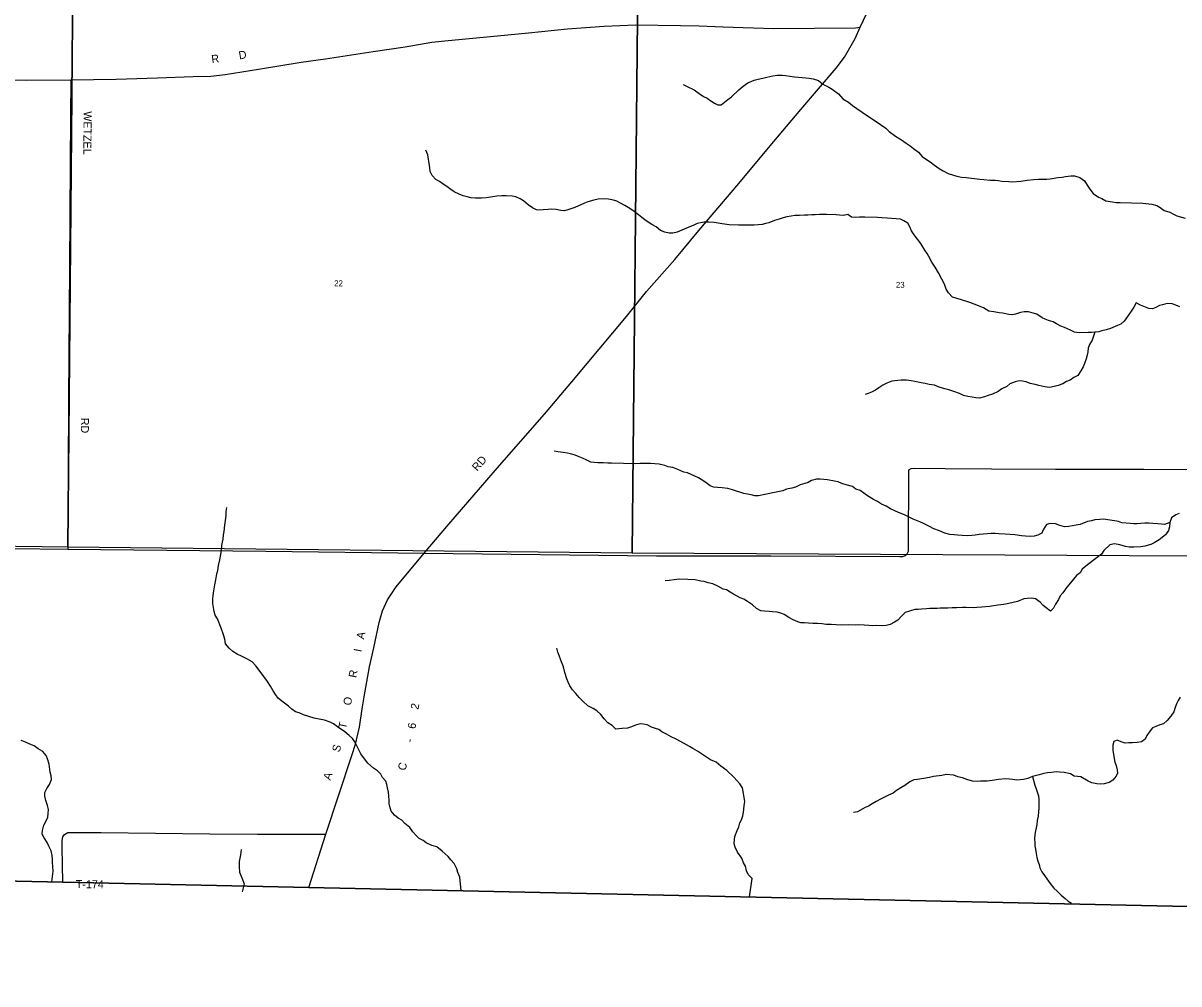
# Model space of a CAD drawing. Extents: x 1312308 to 1684953, y 460642 to 865172.
# Drawn here: x 1426746 to 1437580, y 583725 to 592735 of the extents above; entities that cross this region are included whole.
import ezdxf

# ---------------------------------------------------------------- set-up
doc = ezdxf.new("R2010")
doc.units = 0
for name, color, linetype in [('GM_X_Adjacent_County', 7, 'Continuous'), ('GM_X_County', 7, 'Continuous'), ('GM_X_County_Road', 7, 'Continuous'), ('GM_X_County_Road_Text', 7, 'Continuous'), ('GM_X_Minor_River', 7, 'Continuous'), ('GM_X_Section', 7, 'Continuous'), ('GM_X_Section_Text', 7, 'Continuous'), ('GM_X_Township', 7, 'Continuous'), ('GM_X_Township_Road', 7, 'Continuous'), ('GM_X_Township_Road_Text', 7, 'Continuous')]:
    doc.layers.add(name, color=color, linetype=linetype)

msp = doc.modelspace()

# ---------------------------------------------------------------- linework, layer by layer
at = {"layer": 'GM_X_Adjacent_County'}
msp.add_lwpolyline([(1410763, 583224), (1410790, 585032), (1413856, 584966), (1417357, 584890), (1422329, 584782), (1427118, 584678), (1429424, 584629), (1433762, 584535), (1437664, 584451), (1440214, 584396), (1442866, 584339), (1442856, 582398)], dxfattribs=at)
at = {"layer": 'GM_X_County'}
msp.add_lwpolyline([(1458988, 584007), (1454534, 584099), (1454383, 584102), (1453707, 584116), (1452022, 584152), (1450736, 584179), (1450715, 584179), (1442866, 584339), (1440214, 584396), (1437664, 584451), (1433762, 584535), (1429424, 584629), (1427118, 584678), (1422329, 584782), (1417357, 584890), (1413856, 584966), (1410790, 585032), (1410839, 590333), (1410841, 590631), (1410895, 596474), (1410907, 597962), (1410939, 601893), (1410955, 603992), (1410977, 606751)], dxfattribs=at)
at = {"layer": 'GM_X_County_Road'}
msp.add_lwpolyline([(1429424, 584629), (1429585, 585129), (1429829, 585866), (1429862, 585972), (1429898, 586132), (1429924, 586303), (1429942, 586418), (1429994, 586698), (1430033, 586878), (1430085, 587113), (1430114, 587223), (1430161, 587326), (1430242, 587449), (1430506, 587763), (1430736, 588035), (1431211, 588588), (1431632, 589069), (1431889, 589371), (1432145, 589678), (1432402, 589985), (1432591, 590217), (1432855, 590517), (1433079, 590789), (1433454, 591230), (1433734, 591567), (1434037, 591925), (1434368, 592313), (1434446, 592415), (1434547, 592592), (1434593, 592698), (1434689, 592901)], dxfattribs=at)
at = {"layer": 'GM_X_Minor_River'}
for points in [[(1432934, 592160), (1432972, 592141), (1433035, 592109), (1433082, 592074), (1433123, 592047), (1433157, 592032), (1433194, 592007), (1433228, 591984), (1433257, 591969), (1433288, 591970), (1433351, 592019), (1433386, 592044), (1433454, 592108), (1433497, 592143), (1433538, 592174), (1433598, 592200), (1433635, 592209), (1433679, 592218), (1433719, 592229), (1433774, 592240), (1433816, 592247), (1433860, 592247), (1433894, 592244), (1433934, 592237), (1433978, 592232), (1434014, 592229), (1434048, 592224), (1434082, 592221), (1434114, 592219), (1434151, 592212), (1434201, 592196), (1434242, 592163), (1434298, 592136), (1434329, 592117), (1434390, 592073), (1434429, 592026), (1434482, 591995), (1434521, 591963), (1434651, 591872), (1434743, 591813), (1434832, 591751), (1434865, 591718), (1434924, 591674), (1434981, 591641), (1435024, 591610), (1435061, 591585), (1435093, 591558), (1435138, 591525), (1435175, 591485), (1435204, 591463), (1435249, 591433), (1435288, 591402), (1435332, 591373), (1435369, 591350), (1435416, 591325), (1435466, 591308), (1435500, 591299), (1435542, 591291), (1435586, 591286), (1435713, 591273), (1435753, 591268), (1435811, 591262), (1435857, 591261), (1435887, 591258), (1435919, 591253), (1435987, 591250), (1436021, 591247), (1436097, 591253), (1436158, 591263), (1436216, 591270), (1436264, 591272), (1436304, 591271), (1436342, 591272), (1436372, 591275), (1436445, 591286), (1436487, 591290), (1436517, 591296), (1436566, 591304), (1436602, 591303), (1436653, 591286), (1436696, 591255), (1436721, 591214), (1436746, 591177), (1436777, 591138), (1436826, 591103), (1436858, 591092), (1436895, 591069), (1436959, 591060), (1436993, 591053), (1437029, 591052), (1437243, 591046), (1437297, 591041), (1437327, 591038), (1437373, 591025), (1437404, 591006), (1437442, 590979), (1437495, 590961), (1437531, 590942), (1437560, 590929), (1437640, 590905)], [(1434366, 590938), (1434276, 590941), (1434246, 590939), (1434212, 590940), (1434172, 590937), (1434138, 590936), (1434102, 590933), (1434070, 590934), (1434024, 590931), (1433980, 590930), (1433945, 590925), (1433905, 590920), (1433871, 590909), (1433832, 590898), (1433788, 590884), (1433737, 590863), (1433707, 590856), (1433675, 590848), (1433635, 590844), (1433600, 590840), (1433570, 590841), (1433520, 590841), (1433488, 590841), (1433452, 590840), (1433364, 590843), (1433298, 590854), (1433225, 590864), (1433173, 590870), (1433129, 590869), (1433066, 590855), (1433032, 590840), (1432965, 590813), (1432878, 590774), (1432837, 590765), (1432801, 590766), (1432763, 590775), (1432722, 590790), (1432679, 590825), (1432639, 590846), (1432606, 590869), (1432574, 590890), (1432545, 590913), (1432514, 590937), (1432474, 590967), (1432433, 590996), (1432388, 591025), (1432347, 591048), (1432311, 591065), (1432281, 591076), (1432233, 591085), (1432185, 591088), (1432137, 591084), (1432095, 591075), (1432040, 591058), (1432008, 591047), (1431917, 591007), (1431852, 590985), (1431822, 590974), (1431788, 590979), (1431742, 590986), (1431702, 590989), (1431668, 590986), (1431620, 590983), (1431590, 590982), (1431560, 590985), (1431522, 591004), (1431479, 591031), (1431436, 591068), (1431404, 591087), (1431365, 591106), (1431329, 591113), (1431271, 591117), (1431233, 591114), (1431187, 591111), (1431150, 591106), (1431086, 591098), (1431044, 591095), (1430988, 591094), (1430944, 591097), (1430910, 591106), (1430872, 591117), (1430833, 591130), (1430787, 591152), (1430756, 591176), (1430719, 591203), (1430683, 591226), (1430650, 591249), (1430616, 591270), (1430581, 591307), (1430562, 591344), (1430559, 591378), (1430552, 591422), (1430547, 591456), (1430539, 591499), (1430522, 591545)], [(1437589, 590074), (1437553, 590091), (1437517, 590104), (1437471, 590105), (1437427, 590094), (1437397, 590087), (1437364, 590068), (1437332, 590056), (1437298, 590059), (1437219, 590091), (1437179, 590111), (1437158, 590071), (1437133, 590034), (1437098, 589985), (1437066, 589941), (1437037, 589912), (1437005, 589899), (1436938, 589871), (1436898, 589858), (1436859, 589849), (1436829, 589839), (1436791, 589836), (1436761, 589835), (1436729, 589834), (1436645, 589832), (1436603, 589837), (1436563, 589855), (1436508, 589880), (1436472, 589893), (1436433, 589914), (1436403, 589933), (1436359, 589946), (1436328, 589959), (1436298, 589972), (1436249, 590005), (1436215, 590014), (1436171, 590027), (1436131, 590028), (1436095, 590021), (1436049, 590006), (1436018, 590001), (1435987, 590004), (1435927, 590014), (1435897, 590018), (1435845, 590028), (1435799, 590035), (1435748, 590064), (1435702, 590084), (1435619, 590116), (1435534, 590142), (1435500, 590153), (1435458, 590164), (1435421, 590207), (1435398, 590240), (1435382, 590286), (1435357, 590335), (1435326, 590394), (1435294, 590445), (1435265, 590492), (1435235, 590545), (1435219, 590575), (1435200, 590606), (1435181, 590638), (1435160, 590669), (1435098, 590751), (1435075, 590787), (1435058, 590824), (1435039, 590858), (1435002, 590881), (1434970, 590896), (1434930, 590899), (1434886, 590904), (1434846, 590905), (1434796, 590909), (1434754, 590912), (1434636, 590915), (1434586, 590914), (1434550, 590913), (1434512, 590914), (1434478, 590939), (1434436, 590932), (1434398, 590935), (1434366, 590938)], [(1436791, 589836), (1436767, 589763), (1436742, 589722), (1436731, 589686), (1436726, 589652), (1436719, 589622), (1436710, 589586), (1436695, 589543), (1436682, 589511), (1436661, 589473), (1436633, 589432), (1436595, 589411), (1436562, 589388), (1436528, 589375), (1436491, 589352), (1436449, 589337), (1436410, 589326), (1436368, 589319), (1436324, 589324), (1436266, 589338), (1436233, 589347), (1436187, 589356), (1436147, 589371), (1436113, 589378), (1436083, 589379), (1436045, 589370), (1435996, 589353), (1435966, 589326), (1435919, 589307), (1435886, 589282), (1435832, 589257), (1435791, 589242), (1435757, 589229), (1435712, 589218), (1435676, 589221), (1435642, 589228), (1435603, 589235), (1435561, 589244), (1435523, 589263), (1435472, 589281), (1435424, 589296), (1435386, 589305), (1435333, 589321), (1435289, 589340), (1435239, 589347), (1435201, 589356), (1435163, 589361), (1435106, 589375), (1435070, 589380), (1435028, 589387), (1434976, 589388), (1434946, 589385), (1434890, 589376), (1434841, 589358), (1434804, 589339), (1434766, 589314), (1434735, 589294), (1434698, 589275), (1434668, 589262), (1434638, 589251)], [(1433076, 588471), (1433007, 588503), (1432973, 588518), (1432939, 588525), (1432884, 588549), (1432836, 588568), (1432794, 588575), (1432761, 588586), (1432709, 588599), (1432627, 588605), (1432569, 588605), (1432529, 588604), (1432487, 588603), (1432263, 588609), (1432226, 588608), (1432182, 588611), (1432132, 588613), (1432098, 588615), (1432069, 588618), (1432031, 588637), (1431991, 588656), (1431958, 588667), (1431922, 588684), (1431878, 588695), (1431849, 588702), (1431807, 588707), (1431757, 588715), (1431723, 588720)], [(1437496, 588051), (1437446, 588033), (1437416, 588036), (1437382, 588038), (1437336, 588042), (1437298, 588045), (1437260, 588046), (1437187, 588040), (1437157, 588040), (1437122, 588043), (1437046, 588049), (1437014, 588060), (1436976, 588069), (1436874, 588084), (1436840, 588081), (1436792, 588078), (1436760, 588069), (1436723, 588062), (1436655, 588034), (1436616, 588027), (1436550, 588015), (1436508, 588012), (1436464, 588023), (1436424, 588038), (1436374, 588041), (1436340, 588034), (1436309, 587983), (1436296, 587951), (1436257, 587934), (1436223, 587925), (1436189, 587922), (1436141, 587923), (1436105, 587928), (1436041, 587936), (1435953, 587944), (1435891, 587946), (1435859, 587949), (1435821, 587950), (1435787, 587947), (1435745, 587944), (1435709, 587939), (1435670, 587934), (1435638, 587931), (1435596, 587928), (1435548, 587931), (1435506, 587932), (1435474, 587935), (1435432, 587940), (1435387, 587953), (1435337, 587975), (1435284, 587994), (1435242, 588013), (1435185, 588041), (1435153, 588058), (1435119, 588071), (1435090, 588083), (1435038, 588107), (1435009, 588124), (1434951, 588145), (1434876, 588179), (1434837, 588204), (1434791, 588223), (1434754, 588248), (1434718, 588267), (1434661, 588303), (1434593, 588353), (1434553, 588364), (1434520, 588391), (1434460, 588405), (1434422, 588418), (1434387, 588432), (1434351, 588439), (1434285, 588451), (1434219, 588457), (1434183, 588458), (1434135, 588445), (1434104, 588426), (1434074, 588417), (1434029, 588406), (1433985, 588383), (1433952, 588374), (1433902, 588365), (1433868, 588350), (1433821, 588341), (1433775, 588329), (1433729, 588320), (1433698, 588313), (1433640, 588302), (1433604, 588301), (1433570, 588310), (1433502, 588324), (1433473, 588333), (1433425, 588348), (1433395, 588357), (1433351, 588370), (1433300, 588377), (1433254, 588381), (1433218, 588383), (1433186, 588396), (1433135, 588432), (1433076, 588471)], [(1430852, 584599), (1430840, 584726), (1430822, 584770), (1430811, 584805), (1430788, 584853), (1430755, 584888), (1430732, 584919), (1430675, 584970), (1430624, 585010), (1430578, 585023), (1430525, 585048), (1430496, 585071), (1430460, 585090), (1430429, 585119), (1430398, 585152), (1430371, 585191), (1430324, 585228), (1430295, 585259), (1430261, 585278), (1430226, 585307), (1430197, 585344), (1430184, 585388), (1430179, 585418), (1430176, 585448), (1430173, 585486), (1430170, 585523), (1430163, 585565), (1430156, 585595), (1430145, 585627), (1430116, 585662), (1430098, 585693), (1430069, 585722), (1430030, 585749), (1429979, 585794), (1429936, 585849), (1429913, 585882), (1429877, 585951), (1429856, 585994), (1429833, 586026), (1429804, 586053), (1429761, 586090), (1429692, 586136), (1429655, 586163), (1429623, 586178), (1429570, 586197), (1429522, 586207), (1429476, 586218), (1429424, 586233), (1429375, 586247), (1429333, 586266), (1429301, 586277), (1429264, 586302), (1429233, 586329), (1429184, 586368), (1429141, 586401), (1429112, 586438), (1429089, 586473), (1429064, 586517), (1429037, 586562), (1429002, 586607), (1428960, 586668), (1428927, 586709), (1428892, 586746), (1428851, 586769), (1428799, 586795), (1428752, 586818), (1428712, 586843), (1428677, 586874), (1428644, 586915), (1428636, 586957), (1428625, 587000), (1428602, 587060), (1428569, 587149), (1428548, 587182), (1428537, 587218), (1428525, 587293), (1428524, 587337), (1428527, 587367), (1428534, 587411), (1428544, 587468), (1428553, 587514), (1428562, 587570), (1428571, 587602), (1428579, 587650), (1428590, 587703), (1428598, 587751), (1428605, 587797), (1428610, 587835), (1428615, 587867), (1428620, 587897), (1428625, 587935), (1428632, 587967), (1428637, 588027), (1428643, 588071), (1428648, 588118), (1428651, 588156), (1428656, 588194)], [(1437583, 588135), (1437550, 588124), (1437512, 588097), (1437496, 588051), (1437491, 588012), (1437482, 587978), (1437455, 587936), (1437394, 587890), (1437349, 587861), (1437318, 587846), (1437260, 587831), (1437224, 587824), (1437157, 587820), (1437115, 587821), (1437081, 587826), (1437026, 587844), (1436978, 587851), (1436934, 587842), (1436876, 587788), (1436855, 587756), (1436802, 587715), (1436722, 587655), (1436675, 587615), (1436654, 587581), (1436621, 587554), (1436563, 587487), (1436530, 587446), (1436491, 587393), (1436466, 587364), (1436453, 587330), (1436423, 587287), (1436404, 587249), (1436378, 587220), (1436336, 587251), (1436307, 587272), (1436280, 587305), (1436235, 587336), (1436199, 587343), (1436159, 587340), (1436128, 587335), (1436066, 587310), (1436027, 587303), (1435987, 587293), (1435939, 587282), (1435884, 587277), (1435842, 587270), (1435804, 587265), (1435768, 587262), (1435732, 587259), (1435686, 587254), (1435655, 587253), (1435585, 587255), (1435553, 587254), (1435497, 587251), (1435455, 587251), (1435415, 587250), (1435385, 587248), (1435343, 587248), (1435313, 587246), (1435245, 587244), (1435213, 587241), (1435166, 587238), (1435136, 587237), (1435104, 587236), (1435056, 587221), (1435015, 587208), (1434984, 587177), (1434945, 587136), (1434913, 587117), (1434874, 587096), (1434836, 587085), (1434804, 587084), (1434748, 587085), (1434707, 587084), (1434675, 587087), (1434631, 587088), (1434577, 587092), (1434547, 587090), (1434481, 587092), (1434413, 587090), (1434367, 587091), (1434321, 587094), (1434275, 587096), (1434235, 587101), (1434193, 587104), (1434149, 587105), (1434109, 587108), (1434071, 587111), (1434037, 587112), (1434007, 587119)], [(1434007, 587119), (1433966, 587140), (1433923, 587161), (1433881, 587190), (1433850, 587203), (1433816, 587212), (1433768, 587213), (1433738, 587216), (1433696, 587219), (1433662, 587222), (1433622, 587245), (1433583, 587280), (1433536, 587312), (1433501, 587333), (1433467, 587345), (1433404, 587381), (1433374, 587398), (1433339, 587419), (1433307, 587428), (1433258, 587455), (1433210, 587476), (1433169, 587486), (1433131, 587499), (1433099, 587503), (1433047, 587513), (1432977, 587517), (1432899, 587519), (1432849, 587514), (1432801, 587509), (1432764, 587504)], [(1433556, 584541), (1433580, 584713), (1433543, 584750), (1433528, 584786), (1433517, 584829), (1433498, 584859), (1433483, 584904), (1433443, 584959), (1433420, 585006), (1433411, 585038), (1433414, 585078), (1433419, 585108), (1433438, 585163), (1433455, 585199), (1433466, 585235), (1433481, 585264), (1433492, 585300), (1433499, 585334), (1433505, 585394), (1433510, 585436), (1433498, 585510), (1433489, 585565), (1433464, 585601), (1433408, 585663), (1433344, 585725), (1433285, 585768), (1433244, 585805), (1433190, 585827), (1433114, 585877), (1433068, 585906), (1433023, 585931), (1432992, 585952), (1432944, 585978), (1432869, 586020), (1432822, 586043), (1432777, 586068), (1432733, 586089), (1432704, 586112), (1432674, 586119), (1432638, 586134), (1432595, 586153), (1432563, 586160), (1432531, 586163), (1432488, 586152), (1432450, 586135), (1432410, 586124), (1432363, 586119), (1432331, 586116), (1432301, 586115), (1432268, 586148), (1432227, 586173), (1432192, 586210), (1432163, 586251), (1432124, 586286), (1432090, 586307), (1432041, 586334), (1431992, 586377), (1431957, 586410), (1431928, 586447), (1431897, 586482), (1431870, 586521), (1431855, 586555), (1431844, 586586), (1431825, 586644), (1431811, 586697), (1431788, 586761), (1431772, 586806), (1431760, 586836), (1431749, 586872)], [(1437591, 586413), (1437572, 586383), (1437557, 586352), (1437546, 586316), (1437533, 586276), (1437506, 586235), (1437470, 586194), (1437436, 586163), (1437401, 586153), (1437363, 586140), (1437332, 586127), (1437301, 586086), (1437280, 586053), (1437263, 586019), (1437229, 585994), (1437190, 585989), (1437146, 585986), (1437112, 585987), (1437076, 585984), (1437040, 585995), (1437003, 586012), (1436970, 585999), (1436961, 585963), (1436960, 585917), (1436970, 585859), (1436979, 585804), (1436992, 585772), (1437001, 585732), (1437006, 585701), (1436993, 585672), (1436962, 585636), (1436926, 585613), (1436879, 585601), (1436849, 585597), (1436811, 585602), (1436763, 585612), (1436730, 585625), (1436661, 585668), (1436629, 585671), (1436597, 585672), (1436565, 585695), (1436506, 585707), (1436460, 585712), (1436430, 585715), (1436385, 585708), (1436347, 585703), (1436315, 585698), (1436271, 585687), (1436208, 585669), (1436164, 585652), (1436125, 585641), (1436091, 585638), (1436061, 585636), (1436025, 585641), (1435991, 585644), (1435955, 585647), (1435889, 585641), (1435853, 585634), (1435782, 585626), (1435720, 585625), (1435688, 585622), (1435644, 585625), (1435591, 585641), (1435553, 585658), (1435509, 585667), (1435469, 585682), (1435400, 585690), (1435359, 585679), (1435281, 585669), (1435243, 585662), (1435190, 585650), (1435128, 585643), (1435094, 585638), (1435059, 585619), (1435010, 585584), (1434973, 585563), (1434933, 585538), (1434902, 585513), (1434857, 585494), (1434827, 585479), (1434788, 585462), (1434742, 585437), (1434705, 585414), (1434672, 585391), (1434638, 585378)], [(1427016, 584682), (1427027, 584783), (1427024, 584825), (1427023, 584863), (1427022, 584895), (1427017, 584929), (1427010, 584972), (1426987, 585018), (1426972, 585051), (1426943, 585094), (1426926, 585130), (1426927, 585164), (1426941, 585214), (1426966, 585259), (1426977, 585289), (1426982, 585323), (1426983, 585361), (1426976, 585399), (1426959, 585444), (1426950, 585486), (1426951, 585520), (1426968, 585556), (1426995, 585595), (1427011, 585641), (1427010, 585675), (1427001, 585711), (1426991, 585787), (1426974, 585836), (1426961, 585868), (1426932, 585903), (1426888, 585930), (1426851, 585957), (1426808, 585972), (1426762, 585994), (1426728, 586009)], [(1436208, 585669), (1436230, 585588), (1436241, 585555), (1436252, 585525), (1436265, 585489), (1436268, 585453), (1436267, 585417), (1436268, 585371), (1436265, 585341), (1436260, 585299), (1436253, 585257), (1436248, 585219), (1436241, 585189), (1436236, 585159), (1436231, 585125), (1436228, 585085), (1436229, 585049), (1436230, 585019), (1436235, 584987), (1436242, 584947), (1436249, 584910), (1436258, 584876), (1436269, 584844), (1436276, 584814), (1436295, 584777), (1436321, 584742), (1436342, 584710), (1436374, 584665), (1436409, 584622), (1436439, 584593), (1436476, 584558), (1436513, 584527), (1436542, 584502), (1436574, 584481)], [(1434638, 585378), (1434567, 585340), (1434530, 585332)], [(1428790, 584986), (1428785, 584936), (1428772, 584874), (1428771, 584822), (1428776, 584772), (1428796, 584719), (1428817, 584664), (1428798, 584587)]]:
    msp.add_lwpolyline(points, dxfattribs=at)
at = {"layer": 'GM_X_Section'}
for points in [[(1421873, 593189), (1427213, 593108), (1427165, 587821), (1421827, 587888)], [(1427213, 593108), (1432507, 593094), (1432454, 587765), (1427165, 587821)], [(1432507, 593094), (1437735, 593125), (1437695, 587736), (1432454, 587765)]]:
    msp.add_lwpolyline(points, close=True, dxfattribs=at)
at = {"layer": 'GM_X_Township'}
msp.add_lwpolyline([(1453804, 608987), (1453761, 603814), (1453698, 598415), (1453620, 590343), (1453620, 588056), (1453619, 587790), (1453619, 587755), (1453625, 587733), (1453650, 587700), (1453693, 587682), (1453753, 587674), (1453707, 584116), (1452022, 584152), (1450736, 584179), (1450715, 584179), (1442866, 584339), (1440214, 584396), (1437664, 584451), (1433762, 584535), (1429424, 584629), (1427118, 584678), (1422329, 584782)], dxfattribs=at)
at = {"layer": 'GM_X_Township_Road'}
for points in [[(1426277, 592203), (1426774, 592200), (1427194, 592202), (1427619, 592211), (1428005, 592222), (1428340, 592233), (1428505, 592239), (1428641, 592252), (1428952, 592302), (1429352, 592368), (1429581, 592399), (1430027, 592470), (1430327, 592513), (1430576, 592555), (1430732, 592572), (1431193, 592616), (1431483, 592645), (1431849, 592681), (1432193, 592706), (1432487, 592718), (1432909, 592712), (1433084, 592709), (1433309, 592701), (1433779, 592686), (1434548, 592691), (1434593, 592698)], [(1427194, 592202), (1427189, 591864), (1427187, 591413), (1427185, 590941), (1427182, 590447), (1427172, 589202), (1427170, 588525), (1427164, 587803)], [(1437199, 588553), (1437250, 588553), (1437644, 588548), (1437671, 588553), (1437688, 588566), (1437702, 588584), (1437711, 588609), (1437709, 588752), (1437717, 588779), (1437735, 588796), (1437760, 588804), (1437797, 588801), (1438175, 588732), (1438440, 588689)], [(1430506, 587763), (1432683, 587738), (1433756, 587740), (1434963, 587734), (1434992, 587734), (1435015, 587742), (1435033, 587757), (1435045, 587784), (1435049, 588545), (1435069, 588559), (1435099, 588562), (1435388, 588558), (1435823, 588556), (1436423, 588552), (1436845, 588552), (1437199, 588553)], [(1426645, 587809), (1427164, 587803), (1429021, 587784), (1430506, 587763)], [(1427118, 584678), (1427113, 585004), (1427112, 585070), (1427120, 585105), (1427135, 585127), (1427164, 585144), (1427196, 585146), (1427477, 585145), (1428496, 585133), (1428944, 585130), (1429585, 585129)]]:
    msp.add_lwpolyline(points, dxfattribs=at)

# ---------------------------------------------------------------- texts
at = {"layer": 'GM_X_County_Road_Text'}
for s, rotation, p in [('RD', 49.1861, (1431003, 588528)), ('A', 78.2946, (1429941, 586953)), ('I', 78.7546, (1429917, 586833)), ('R', 78.7522, (1429869, 586591)), ('O', 78.7428, (1429818, 586332)), ('2', 79.4862, (1430451, 586294)), ('T', 78.6208, (1429773, 586112)), ('6', 81.0891, (1430423, 586113)), ('-', 79.7634, (1430399, 585985)), ('S', 74.2007, (1429712, 585893)), ('C', 74.9556, (1430329, 585720)), ('A', 72.0397, (1429627, 585630))]:
    msp.add_text(s, height=75, rotation=rotation, dxfattribs=at).set_placement(p)
at = {"layer": 'GM_X_Section_Text'}
for s, p in [('22', (1429662, 590268)), ('23', (1434927, 590253))]:
    msp.add_text(s, height=55.3, rotation=0, dxfattribs=at).set_placement(p)
at = {"layer": 'GM_X_Township_Road_Text'}
for s, rotation, p in [('R', 7.5643, (1428516, 592359)), ('D', 9.9964, (1428774, 592394)), ('WETZEL', 269.4854, (1427314, 591909)), ('RD', 270, (1427288, 589034)), ('T-174', 359.723, (1427240, 584623))]:
    msp.add_text(s, height=75, rotation=rotation, dxfattribs=at).set_placement(p)

doc.saveas('drawing.dxf')
